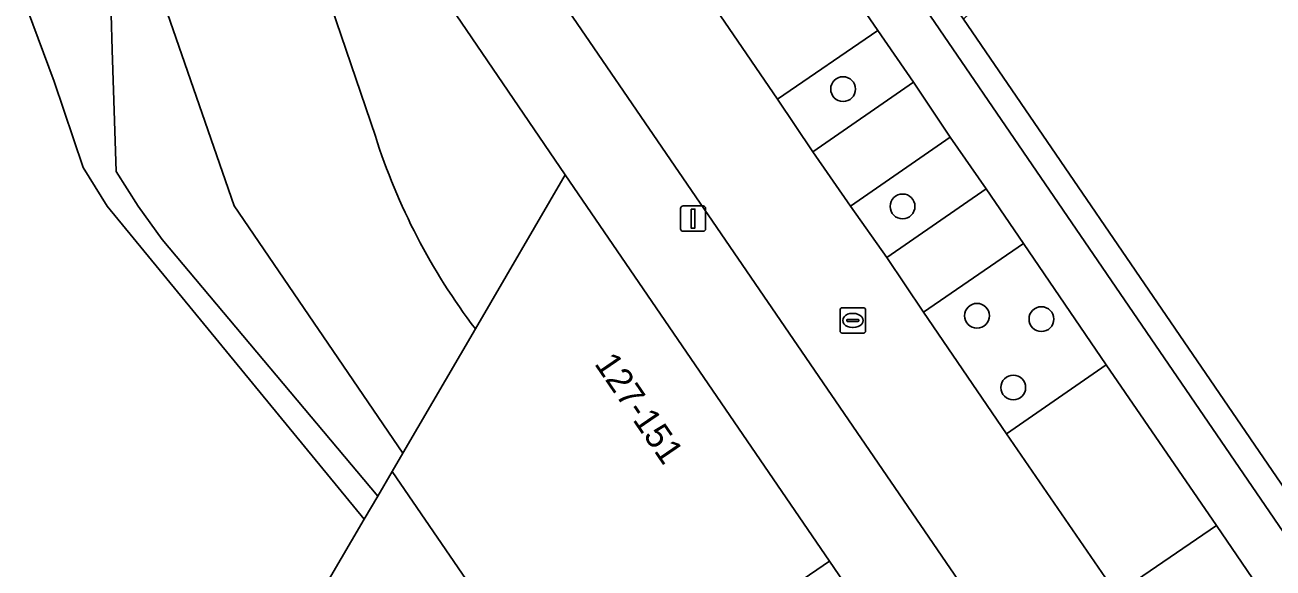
# Model space of a CAD drawing. Extents: x 155275 to 156265, y 382654 to 383635.
# Drawn here: x 156116.33 to 156165.57, y 383246.95 to 383268.39 of the extents above; entities that cross this region are included whole.
import ezdxf

# ---------------------------------------------------------------- set-up
doc = ezdxf.new("R2010")
doc.units = 0
for name, color, linetype in [('IMGEO_Boom', 7, 'Continuous'), ('IMGEO_Groenvoorziening', 7, 'Continuous'), ('IMGEO_Lichtmast', 7, 'Continuous'), ('IMGEO_Meer_plas_ven_vijver', 7, 'Continuous'), ('IMGEO_Muur', 7, 'Continuous'), ('IMGEO_Oever', 7, 'Continuous'), ('IMGEO_Pand', 7, 'Continuous'), ('IMGEO_Pand_nummerreeks', 7, 'Continuous'), ('IMGEO_Parkeervlak_gesloten', 7, 'Continuous'), ('IMGEO_Rijbaan_lokaal_gesloten', 7, 'Continuous'), ('IMGEO_Rioolput', 7, 'Continuous'), ('IMGEO_Verkeerseiland_groen', 7, 'Continuous'), ('IMGEO_Voetpad_gesloten', 7, 'Continuous'), ('IMGEO_Voetpad_open', 7, 'Continuous')]:
    doc.layers.add(name, color=color, linetype=linetype)

msp = doc.modelspace()

# ---------------------------------------------------------------- linework, layer by layer
at = {"layer": 'IMGEO_Boom'}
for centre in [(156148.607, 383265.855), (156150.953, 383261.224), (156153.888, 383256.906), (156156.43, 383256.774), (156155.32, 383254.074)]:
    msp.add_circle(centre, 0.489, dxfattribs=at)
at = {"layer": 'IMGEO_Groenvoorziening'}
for points in [[(156114.438, 383280.019), (156116.839, 383278.372), (156117.271, 383277.482), (156118.17, 383275.629), (156119.175, 383273.189), (156119.689, 383270.208), (156119.768, 383267.406), (156119.927, 383262.608), (156120.8, 383261.237), (156121.75, 383259.918), (156130.249, 383249.787), (156130.817, 383250.76), (156131.239, 383251.484), (156124.582, 383261.246), (156118.053, 383280.127), (156118.034, 383280.182), (156117.56, 383283.716), (156116.843, 383289.061), (156116.477, 383293.484), (156115.849, 383294.386)], [(156134.103, 383256.391), (156137.649, 383262.468), (156124.149, 383282.3), (156123.966, 383282.183), (156130.156, 383263.992)], [(156159.551, 383275.014), (156159.295, 383274.708), (156159.036, 383274.405), (156158.774, 383274.105), (156155.394, 383270.562), (156153.356, 383268.61), (156191.278, 383213.118), (156200.064, 383219.14), (156212.248, 383227.492), (156212.414, 383227.28), (156213.078, 383226.427), (156218.581, 383230.106), (156215.547, 383232.761)]]:
    msp.add_lwpolyline(points, dxfattribs=at)
msp.add_arc((156154.087, 383271.593), 25.109, 197.6218, 217.2616, dxfattribs=at)
at = {"layer": 'IMGEO_Lichtmast'}
for p, q in [((156142.292, 383261.241), (156143.082, 383261.241)), ((156143.082, 383261.241), (156142.292, 383261.241)), ((156142.192, 383260.341), (156142.192, 383261.141)), ((156142.192, 383261.141), (156142.192, 383260.341)), ((156143.182, 383261.141), (156143.182, 383260.341)), ((156143.182, 383260.341), (156143.182, 383261.141)), ((156143.082, 383260.241), (156142.292, 383260.241)), ((156142.292, 383260.241), (156143.082, 383260.241))]:
    msp.add_line(p, q, dxfattribs=at)
msp.add_lwpolyline([(156142.612, 383261.116), (156142.762, 383261.116), (156142.762, 383260.366), (156142.612, 383260.366), (156142.612, 383261.116)], dxfattribs=at)
for centre, start, end in [((156142.292, 383261.141), 90, 180), ((156142.292, 383261.141), 90, 180), ((156143.082, 383261.141), 0, 90), ((156143.082, 383261.141), 360, 90), ((156142.292, 383260.341), 180, 270), ((156142.292, 383260.341), 180, 270), ((156143.082, 383260.341), 270, 0), ((156143.082, 383260.341), 270, 0)]:
    msp.add_arc(centre, 0.1, start, end, dxfattribs=at)
at = {"layer": 'IMGEO_Meer_plas_ven_vijver'}
msp.add_lwpolyline([(156124.999, 383240.79), (156129.716, 383248.874), (156119.577, 383261.24), (156118.635, 383262.755), (156117.488, 383266.155), (156116.013, 383270.129)], dxfattribs=at)
at = {"layer": 'IMGEO_Muur'}
msp.add_lwpolyline([(156213.078, 383226.427), (156212.414, 383227.28), (156212.248, 383227.492), (156200.064, 383219.14), (156191.278, 383213.118), (156153.356, 383268.61), (156152.723, 383269.535), (156132.635, 383298.93), (156099.467, 383347.465), (156098.904, 383348.288), (156098.192, 383347.667), (156099.062, 383346.28), (156190.977, 383211.774), (156191.067, 383211.642), (156195.213, 383214.484)], close=True, dxfattribs=at)
at = {"layer": 'IMGEO_Oever'}
msp.add_lwpolyline([(156116.013, 383270.129), (156117.488, 383266.155), (156118.635, 383262.755), (156119.577, 383261.24), (156129.716, 383248.874), (156130.249, 383249.787), (156121.75, 383259.918), (156120.8, 383261.237), (156119.927, 383262.608), (156119.768, 383267.406), (156119.689, 383270.208), (156119.175, 383273.189), (156118.17, 383275.629), (156117.271, 383277.482), (156116.839, 383278.372), (156114.438, 383280.019)], dxfattribs=at)
at = {"layer": 'IMGEO_Pand'}
for points in [[(156130.817, 383250.76), (156137.966, 383240.308), (156148.073, 383247.215), (156137.649, 383262.468), (156134.103, 383256.391), (156131.239, 383251.484)], [(156130.817, 383250.76), (156130.249, 383249.787), (156129.716, 383248.874), (156124.999, 383240.79), (156136.738, 383233.939), (156139.309, 383238.344), (156137.966, 383240.308)], [(156139.309, 383238.344), (156142.242, 383234.055), (156152.347, 383240.96), (156148.073, 383247.215), (156137.966, 383240.308)]]:
    msp.add_lwpolyline(points, close=True, dxfattribs=at)
at = {"layer": 'IMGEO_Parkeervlak_gesloten'}
for points in [[(156145.639, 383274.513), (156141.691, 383271.798), (156146.022, 383265.453), (156149.979, 383268.167)], [(156152.833, 383263.954), (156151.383, 383266.128), (156147.417, 383263.385), (156148.9, 383261.237)], [(156155.726, 383259.755), (156154.247, 383261.915), (156150.327, 383259.204), (156151.773, 383257.045)], [(156158.98, 383254.967), (156155.056, 383252.25), (156159.39, 383245.927), (156163.336, 383248.632)]]:
    msp.add_lwpolyline(points, close=True, dxfattribs=at)
at = {"layer": 'IMGEO_Rijbaan_lokaal_gesloten'}
for points in [[(156159.39, 383245.927), (156155.056, 383252.25), (156151.773, 383257.045), (156150.327, 383259.204), (156148.9, 383261.237), (156147.417, 383263.385), (156146.022, 383265.453), (156141.691, 383271.798), (156117.579, 383307.027), (156113.181, 383313.43)], [(156114.911, 383302.395), (156119.509, 383295.671), (156124.733, 383288.031), (156184.609, 383200.469)], [(156130.156, 383263.992), (156123.966, 383282.183), (156118.034, 383280.182), (156118.053, 383280.127), (156124.582, 383261.246), (156131.239, 383251.484), (156134.103, 383256.391)]]:
    msp.add_lwpolyline(points, dxfattribs=at)
msp.add_arc((156154.087, 383271.593), 25.109, 197.6218, 217.2616, dxfattribs=at)
at = {"layer": 'IMGEO_Rioolput'}
for p, q in [((156148.491, 383256.295), (156148.491, 383257.147)), ((156148.566, 383257.221), (156149.418, 383257.221)), ((156148.979, 383257.001), (156149.004, 383257.001)), ((156149.492, 383257.147), (156149.492, 383256.295)), ((156148.75, 383256.715), (156148.75, 383256.727)), ((156149.188, 383256.678), (156148.79, 383256.678)), ((156148.793, 383256.764), (156149.191, 383256.764)), ((156149.002, 383256.441), (156148.977, 383256.441)), ((156149.234, 383256.727), (156149.234, 383256.715)), ((156149.418, 383256.221), (156148.566, 383256.221))]:
    msp.add_line(p, q, dxfattribs=at)
for points in [[(156148.491, 383256.295), (156148.491, 383257.147)], [(156148.566, 383257.221), (156149.418, 383257.221)], [(156149.492, 383257.147), (156149.492, 383256.295)], [(156149.418, 383256.221), (156148.566, 383256.221)]]:
    msp.add_lwpolyline(points, dxfattribs=at)
for centre, radius, start, end in [((156148.568, 383257.145), 0.0765, 91.552, 178.448), ((156148.568, 383257.145), 0.0765, 91.552, 178.448), ((156149.416, 383257.145), 0.0765, 1.552, 88.448), ((156149.416, 383257.145), 0.0765, 1.552, 88.448), ((156148.79, 383256.724), 0.0403, 85.8775, 175.7526), ((156148.787, 383256.714), 0.0366, 178.938, 274.7102), ((156149.191, 383256.721), 0.043, 264.8664, 352.4533), ((156149.195, 383256.726), 0.0386, 1.7309, 96.639), ((156148.568, 383256.297), 0.0765, 181.552, 268.448), ((156148.568, 383256.297), 0.0765, 181.552, 268.448), ((156149.416, 383256.297), 0.0765, 271.552, 358.448), ((156149.416, 383256.297), 0.0765, 271.552, 358.448)]:
    msp.add_arc(centre, radius, start, end, dxfattribs=at)
for centre, major_axis, ratio, start_param, end_param in [((156148.978, 383256.721), (-0.387, 0.002), 0.722429, 4.712389, 7.853982), ((156149.003, 383256.721), (-0.39, 0.002), 0.717154, 1.570796, 4.712389)]:
    msp.add_ellipse(centre, major_axis=major_axis, ratio=ratio, start_param=start_param, end_param=end_param, dxfattribs=at)
at = {"layer": 'IMGEO_Verkeerseiland_groen'}
for points in [[(156151.383, 383266.128), (156149.979, 383268.167), (156146.022, 383265.453), (156147.417, 383263.385)], [(156154.247, 383261.915), (156152.833, 383263.954), (156148.9, 383261.237), (156150.327, 383259.204)], [(156155.726, 383259.755), (156151.773, 383257.045), (156155.056, 383252.25), (156158.98, 383254.967)], [(156163.336, 383248.632), (156159.39, 383245.927), (156163.232, 383240.287), (156167.167, 383243.003)]]:
    msp.add_lwpolyline(points, close=True, dxfattribs=at)
at = {"layer": 'IMGEO_Voetpad_gesloten'}
msp.add_lwpolyline([(156190.977, 383211.774), (156099.062, 383346.28), (156098.192, 383347.667), (156096.591, 383346.051), (156099.549, 383341.747), (156100.943, 383339.705), (156102.425, 383337.569), (156103.839, 383335.503), (156105.313, 383333.36), (156108.609, 383328.583), (156110.082, 383326.43), (156111.48, 383324.374), (156114.416, 383320.083), (156117.13, 383316.138), (156121.543, 383309.7), (156145.639, 383274.513), (156149.979, 383268.167), (156151.383, 383266.128), (156152.833, 383263.954), (156154.247, 383261.915), (156155.726, 383259.755), (156158.98, 383254.967), (156163.336, 383248.632), (156167.167, 383243.003)], dxfattribs=at)
at = {"layer": 'IMGEO_Voetpad_open'}
msp.add_lwpolyline([(156184.609, 383200.469), (156124.733, 383288.031), (156119.509, 383295.671), (156116.477, 383293.484), (156116.843, 383289.061), (156117.56, 383283.716), (156118.034, 383280.182), (156123.966, 383282.183), (156124.149, 383282.3), (156137.649, 383262.468), (156148.073, 383247.215), (156152.347, 383240.96)], dxfattribs=at)

# ---------------------------------------------------------------- texts
at = {"layer": 'IMGEO_Pand_nummerreeks'}
msp.add_text('127-151', height=1, rotation=304.3481, dxfattribs=at).set_placement((156138.772, 383255.012))

doc.saveas('drawing.dxf')
